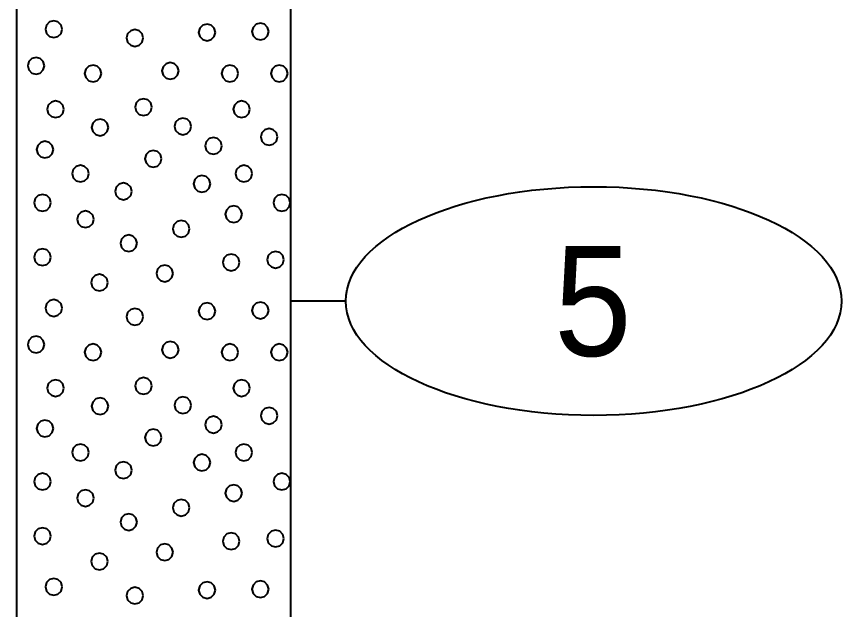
# Model space of a CAD drawing. Extents: x -582 to 653, y -817 to -3.
# Drawn here: x -437.98 to -430.46, y -190.25 to -184.85 of the extents above; entities that cross this region are included whole.
import ezdxf
from ezdxf.enums import TextEntityAlignment as Align

# ---------------------------------------------------------------- set-up
doc = ezdxf.new("R2010")
doc.units = 0
doc.header["$LTSCALE"] = 0.4
doc.layers.add('27', color=7, linetype='Continuous', lineweight=40)

msp = doc.modelspace()

# ---------------------------------------------------------------- linework, layer by layer
at = {"layer": '27'}
for p, q in [((-437.9772, -182.9387), (-437.9772, -194.9387)), ((-435.4772, -194.9387), (-435.4772, -182.9387)), ((-434.9771, -187.4387), (-435.4771, -187.4387))]:
    msp.add_line(p, q, dxfattribs=at)
for points in [[(-437.5613, -184.9621), (-437.5715, -184.924), (-437.5994, -184.8961), (-437.6375, -184.8859), (-437.6756, -184.8961), (-437.7035, -184.924), (-437.7137, -184.9621), (-437.7035, -185.0002), (-437.6756, -185.0281), (-437.6375, -185.0383), (-437.5994, -185.0281), (-437.5715, -185.0002)], [(-436.1655, -184.9914), (-436.1757, -184.9533), (-436.2036, -184.9254), (-436.2417, -184.9152), (-436.2798, -184.9254), (-436.3077, -184.9533), (-436.3179, -184.9914), (-436.3077, -185.0295), (-436.2798, -185.0573), (-436.2417, -185.0676), (-436.2036, -185.0573), (-436.1757, -185.0295)], [(-435.6799, -184.9837), (-435.6901, -184.9456), (-435.718, -184.9177), (-435.7561, -184.9075), (-435.7942, -184.9177), (-435.8221, -184.9456), (-435.8323, -184.9837), (-435.8221, -185.0218), (-435.7942, -185.0497), (-435.7561, -185.0599), (-435.718, -185.0497), (-435.6901, -185.0218)], [(-436.8227, -185.0422), (-436.8329, -185.0041), (-436.8608, -184.9762), (-436.8989, -184.966), (-436.937, -184.9762), (-436.9649, -185.0041), (-436.9751, -185.0422), (-436.9649, -185.0803), (-436.937, -185.1082), (-436.8989, -185.1184), (-436.8608, -185.1082), (-436.8329, -185.0803)], [(-437.7228, -185.2952), (-437.733, -185.2571), (-437.7609, -185.2292), (-437.799, -185.219), (-437.8371, -185.2292), (-437.865, -185.2571), (-437.8752, -185.2952), (-437.865, -185.3333), (-437.8371, -185.3612), (-437.799, -185.3714), (-437.7609, -185.3612), (-437.733, -185.3333)], [(-437.2041, -185.3651), (-437.2143, -185.327), (-437.2422, -185.2991), (-437.2803, -185.2889), (-437.3184, -185.2991), (-437.3463, -185.327), (-437.3565, -185.3651), (-437.3463, -185.4032), (-437.3184, -185.4311), (-437.2803, -185.4413), (-437.2422, -185.4311), (-437.2143, -185.4032)], [(-436.4998, -185.3422), (-436.51, -185.3041), (-436.5379, -185.2762), (-436.576, -185.266), (-436.6141, -185.2762), (-436.642, -185.3041), (-436.6522, -185.3422), (-436.642, -185.3803), (-436.6141, -185.4082), (-436.576, -185.4184), (-436.5379, -185.4082), (-436.51, -185.3803)], [(-435.957, -185.3651), (-435.9672, -185.327), (-435.9951, -185.2991), (-436.0332, -185.2889), (-436.0713, -185.2991), (-436.0992, -185.327), (-436.1094, -185.3651), (-436.0992, -185.4032), (-436.0713, -185.4311), (-436.0332, -185.4413), (-435.9951, -185.4311), (-435.9672, -185.4032)], [(-435.507, -185.3651), (-435.5172, -185.327), (-435.5451, -185.2991), (-435.5832, -185.2889), (-435.6213, -185.2991), (-435.6492, -185.327), (-435.6594, -185.3651), (-435.6492, -185.4032), (-435.6213, -185.4311), (-435.5832, -185.4413), (-435.5451, -185.4311), (-435.5172, -185.4032)], [(-437.5453, -185.6914), (-437.5555, -185.6533), (-437.5834, -185.6254), (-437.6215, -185.6152), (-437.6596, -185.6254), (-437.6875, -185.6533), (-437.6977, -185.6914), (-437.6875, -185.7295), (-437.6596, -185.7574), (-437.6215, -185.7676), (-437.5834, -185.7574), (-437.5555, -185.7295)], [(-436.7443, -185.6718), (-436.7545, -185.6337), (-436.7824, -185.6058), (-436.8205, -185.5956), (-436.8586, -185.6058), (-436.8865, -185.6337), (-436.8967, -185.6718), (-436.8865, -185.7099), (-436.8586, -185.7378), (-436.8205, -185.748), (-436.7824, -185.7378), (-436.7545, -185.7099)], [(-435.8506, -185.6914), (-435.8608, -185.6533), (-435.8887, -185.6254), (-435.9268, -185.6152), (-435.9649, -185.6254), (-435.9928, -185.6533), (-436.003, -185.6914), (-435.9928, -185.7295), (-435.9649, -185.7574), (-435.9268, -185.7676), (-435.8887, -185.7574), (-435.8608, -185.7295)], [(-437.1403, -185.8566), (-437.1505, -185.8185), (-437.1784, -185.7906), (-437.2165, -185.7804), (-437.2546, -185.7906), (-437.2825, -185.8185), (-437.2927, -185.8566), (-437.2825, -185.8947), (-437.2546, -185.9226), (-437.2165, -185.9328), (-437.1784, -185.9226), (-437.1505, -185.8947)], [(-436.3852, -185.8476), (-436.3954, -185.8095), (-436.4233, -185.7817), (-436.4614, -185.7714), (-436.4995, -185.7817), (-436.5274, -185.8095), (-436.5376, -185.8476), (-436.5274, -185.8857), (-436.4995, -185.9136), (-436.4614, -185.9238), (-436.4233, -185.9136), (-436.3954, -185.8857)], [(-435.5998, -185.9435), (-435.61, -185.9054), (-435.6379, -185.8775), (-435.676, -185.8673), (-435.7141, -185.8775), (-435.742, -185.9054), (-435.7522, -185.9435), (-435.742, -185.9816), (-435.7141, -186.0095), (-435.676, -186.0197), (-435.6379, -186.0095), (-435.61, -185.9816)], [(-437.6414, -186.0592), (-437.6516, -186.0211), (-437.6795, -185.9932), (-437.7176, -185.983), (-437.7557, -185.9932), (-437.7836, -186.0211), (-437.7938, -186.0592), (-437.7836, -186.0973), (-437.7557, -186.1252), (-437.7176, -186.1354), (-437.6795, -186.1252), (-437.6516, -186.0973)], [(-436.107, -186.0249), (-436.1172, -185.9868), (-436.1451, -185.9589), (-436.1832, -185.9487), (-436.2213, -185.9589), (-436.2492, -185.9868), (-436.2594, -186.0249), (-436.2492, -186.063), (-436.2213, -186.0909), (-436.1832, -186.1011), (-436.1451, -186.0909), (-436.1172, -186.063)], [(-436.6554, -186.1424), (-436.6656, -186.1043), (-436.6935, -186.0764), (-436.7316, -186.0662), (-436.7697, -186.0764), (-436.7975, -186.1043), (-436.8078, -186.1424), (-436.7975, -186.1805), (-436.7697, -186.2084), (-436.7316, -186.2186), (-436.6935, -186.2084), (-436.6656, -186.1805)], [(-437.3185, -186.2779), (-437.3287, -186.2398), (-437.3566, -186.2119), (-437.3947, -186.2017), (-437.4328, -186.2119), (-437.4607, -186.2398), (-437.4709, -186.2779), (-437.4607, -186.316), (-437.4328, -186.3439), (-437.3947, -186.3541), (-437.3566, -186.3439), (-437.3287, -186.316)], [(-435.8299, -186.2779), (-435.8401, -186.2398), (-435.868, -186.2119), (-435.9061, -186.2017), (-435.9442, -186.2119), (-435.9721, -186.2398), (-435.9823, -186.2779), (-435.9721, -186.316), (-435.9442, -186.3439), (-435.9061, -186.3541), (-435.868, -186.3439), (-435.8401, -186.316)], [(-436.927, -186.4393), (-436.9372, -186.4012), (-436.9651, -186.3733), (-437.0032, -186.3631), (-437.0413, -186.3733), (-437.0692, -186.4012), (-437.0794, -186.4393), (-437.0692, -186.4774), (-437.0413, -186.5053), (-437.0032, -186.5155), (-436.9651, -186.5053), (-436.9372, -186.4774)], [(-436.2113, -186.3707), (-436.2215, -186.3326), (-436.2494, -186.3047), (-436.2875, -186.2945), (-436.3256, -186.3047), (-436.3534, -186.3326), (-436.3637, -186.3707), (-436.3534, -186.4088), (-436.3256, -186.4367), (-436.2875, -186.4469), (-436.2494, -186.4367), (-436.2215, -186.4088)], [(-437.6643, -186.5436), (-437.6745, -186.5055), (-437.7024, -186.4776), (-437.7405, -186.4674), (-437.7786, -186.4776), (-437.8065, -186.5055), (-437.8167, -186.5436), (-437.8065, -186.5817), (-437.7786, -186.6096), (-437.7405, -186.6198), (-437.7024, -186.6096), (-437.6745, -186.5817)], [(-435.4841, -186.5436), (-435.4943, -186.5055), (-435.5222, -186.4776), (-435.5603, -186.4674), (-435.5984, -186.4776), (-435.6263, -186.5055), (-435.6365, -186.5436), (-435.6263, -186.5817), (-435.5984, -186.6096), (-435.5603, -186.6198), (-435.5222, -186.6096), (-435.4943, -186.5817)], [(-435.9227, -186.6478), (-435.9329, -186.6097), (-435.9608, -186.5818), (-435.9989, -186.5716), (-436.037, -186.5818), (-436.0649, -186.6097), (-436.0751, -186.6478), (-436.0649, -186.6859), (-436.037, -186.7138), (-435.9989, -186.724), (-435.9608, -186.7138), (-435.9329, -186.6859)], [(-437.2728, -186.6936), (-437.283, -186.6555), (-437.3109, -186.6276), (-437.349, -186.6174), (-437.3871, -186.6276), (-437.415, -186.6555), (-437.4252, -186.6936), (-437.415, -186.7317), (-437.3871, -186.7596), (-437.349, -186.7698), (-437.3109, -186.7596), (-437.283, -186.7317)], [(-436.4007, -186.7813), (-436.4109, -186.7432), (-436.4388, -186.7153), (-436.4769, -186.7051), (-436.515, -186.7153), (-436.5429, -186.7432), (-436.5531, -186.7813), (-436.5429, -186.8194), (-436.515, -186.8473), (-436.4769, -186.8575), (-436.4388, -186.8473), (-436.4109, -186.8194)], [(-436.8787, -186.9122), (-436.8889, -186.8741), (-436.9168, -186.8463), (-436.9549, -186.836), (-436.993, -186.8463), (-437.0209, -186.8741), (-437.0311, -186.9122), (-437.0209, -186.9503), (-436.993, -186.9782), (-436.9549, -186.9884), (-436.9168, -186.9782), (-436.8889, -186.9503)], [(-437.6643, -187.0394), (-437.6745, -187.0013), (-437.7024, -186.9734), (-437.7405, -186.9632), (-437.7786, -186.9734), (-437.8065, -187.0013), (-437.8167, -187.0394), (-437.8065, -187.0775), (-437.7786, -187.1054), (-437.7405, -187.1156), (-437.7024, -187.1054), (-437.6745, -187.0775)], [(-435.9456, -187.0864), (-435.9558, -187.0483), (-435.9837, -187.0204), (-436.0218, -187.0102), (-436.0599, -187.0204), (-436.0877, -187.0483), (-436.098, -187.0864), (-436.0877, -187.1245), (-436.0599, -187.1524), (-436.0218, -187.1626), (-435.9837, -187.1524), (-435.9558, -187.1245)], [(-435.5413, -187.0623), (-435.5515, -187.0242), (-435.5794, -186.9963), (-435.6175, -186.9861), (-435.6556, -186.9963), (-435.6835, -187.0242), (-435.6937, -187.0623), (-435.6835, -187.1004), (-435.6556, -187.1282), (-435.6175, -187.1385), (-435.5794, -187.1282), (-435.5515, -187.1004)], [(-436.5507, -187.1868), (-436.5609, -187.1487), (-436.5888, -187.1208), (-436.6269, -187.1106), (-436.665, -187.1208), (-436.6929, -187.1487), (-436.7031, -187.1868), (-436.6929, -187.2249), (-436.665, -187.2528), (-436.6269, -187.263), (-436.5888, -187.2528), (-436.5609, -187.2249)], [(-437.1456, -187.2707), (-437.1558, -187.2326), (-437.1837, -187.2048), (-437.2218, -187.1945), (-437.2599, -187.2048), (-437.2878, -187.2326), (-437.298, -187.2707), (-437.2878, -187.3088), (-437.2599, -187.3367), (-437.2218, -187.3469), (-437.1837, -187.3367), (-437.1558, -187.3088)], [(-437.5613, -187.5021), (-437.5715, -187.464), (-437.5994, -187.4361), (-437.6375, -187.4259), (-437.6756, -187.4361), (-437.7035, -187.464), (-437.7137, -187.5021), (-437.7035, -187.5402), (-437.6756, -187.5681), (-437.6375, -187.5783), (-437.5994, -187.5681), (-437.5715, -187.5402)], [(-436.1655, -187.5314), (-436.1757, -187.4933), (-436.2036, -187.4654), (-436.2417, -187.4552), (-436.2798, -187.4654), (-436.3077, -187.4933), (-436.3179, -187.5314), (-436.3077, -187.5695), (-436.2798, -187.5973), (-436.2417, -187.6076), (-436.2036, -187.5973), (-436.1757, -187.5695)], [(-435.6799, -187.5237), (-435.6901, -187.4856), (-435.718, -187.4577), (-435.7561, -187.4475), (-435.7942, -187.4577), (-435.8221, -187.4856), (-435.8323, -187.5237), (-435.8221, -187.5618), (-435.7942, -187.5897), (-435.7561, -187.5999), (-435.718, -187.5897), (-435.6901, -187.5618)], [(-436.8227, -187.5822), (-436.8329, -187.5441), (-436.8608, -187.5162), (-436.8989, -187.506), (-436.937, -187.5162), (-436.9649, -187.5441), (-436.9751, -187.5822), (-436.9649, -187.6203), (-436.937, -187.6482), (-436.8989, -187.6584), (-436.8608, -187.6482), (-436.8329, -187.6203)], [(-437.7228, -187.8352), (-437.733, -187.7971), (-437.7609, -187.7692), (-437.799, -187.759), (-437.8371, -187.7692), (-437.865, -187.7971), (-437.8752, -187.8352), (-437.865, -187.8733), (-437.8371, -187.9012), (-437.799, -187.9114), (-437.7609, -187.9012), (-437.733, -187.8733)], [(-437.2041, -187.9051), (-437.2143, -187.867), (-437.2422, -187.8391), (-437.2803, -187.8289), (-437.3184, -187.8391), (-437.3463, -187.867), (-437.3565, -187.9051), (-437.3463, -187.9432), (-437.3184, -187.9711), (-437.2803, -187.9813), (-437.2422, -187.9711), (-437.2143, -187.9432)], [(-436.4998, -187.8822), (-436.51, -187.8441), (-436.5379, -187.8162), (-436.576, -187.806), (-436.6141, -187.8162), (-436.642, -187.8441), (-436.6522, -187.8822), (-436.642, -187.9203), (-436.6141, -187.9482), (-436.576, -187.9584), (-436.5379, -187.9482), (-436.51, -187.9203)], [(-435.957, -187.9051), (-435.9672, -187.867), (-435.9951, -187.8391), (-436.0332, -187.8289), (-436.0713, -187.8391), (-436.0992, -187.867), (-436.1094, -187.9051), (-436.0992, -187.9432), (-436.0713, -187.9711), (-436.0332, -187.9813), (-435.9951, -187.9711), (-435.9672, -187.9432)], [(-435.507, -187.9051), (-435.5172, -187.867), (-435.5451, -187.8391), (-435.5832, -187.8289), (-435.6213, -187.8391), (-435.6492, -187.867), (-435.6594, -187.9051), (-435.6492, -187.9432), (-435.6213, -187.9711), (-435.5832, -187.9813), (-435.5451, -187.9711), (-435.5172, -187.9432)], [(-437.5453, -188.2314), (-437.5555, -188.1933), (-437.5834, -188.1654), (-437.6215, -188.1552), (-437.6596, -188.1654), (-437.6875, -188.1933), (-437.6977, -188.2314), (-437.6875, -188.2695), (-437.6596, -188.2974), (-437.6215, -188.3076), (-437.5834, -188.2974), (-437.5555, -188.2695)], [(-436.7443, -188.2118), (-436.7545, -188.1737), (-436.7824, -188.1458), (-436.8205, -188.1356), (-436.8586, -188.1458), (-436.8865, -188.1737), (-436.8967, -188.2118), (-436.8865, -188.2499), (-436.8586, -188.2778), (-436.8205, -188.288), (-436.7824, -188.2778), (-436.7545, -188.2499)], [(-435.8506, -188.2314), (-435.8608, -188.1933), (-435.8887, -188.1654), (-435.9268, -188.1552), (-435.9649, -188.1654), (-435.9928, -188.1933), (-436.003, -188.2314), (-435.9928, -188.2695), (-435.9649, -188.2974), (-435.9268, -188.3076), (-435.8887, -188.2974), (-435.8608, -188.2695)], [(-437.1403, -188.3966), (-437.1505, -188.3585), (-437.1784, -188.3306), (-437.2165, -188.3204), (-437.2546, -188.3306), (-437.2825, -188.3585), (-437.2927, -188.3966), (-437.2825, -188.4347), (-437.2546, -188.4626), (-437.2165, -188.4728), (-437.1784, -188.4626), (-437.1505, -188.4347)], [(-436.3852, -188.3876), (-436.3954, -188.3495), (-436.4233, -188.3217), (-436.4614, -188.3114), (-436.4995, -188.3217), (-436.5274, -188.3495), (-436.5376, -188.3876), (-436.5274, -188.4257), (-436.4995, -188.4536), (-436.4614, -188.4638), (-436.4233, -188.4536), (-436.3954, -188.4257)], [(-435.5998, -188.4835), (-435.61, -188.4454), (-435.6379, -188.4175), (-435.676, -188.4073), (-435.7141, -188.4175), (-435.742, -188.4454), (-435.7522, -188.4835), (-435.742, -188.5216), (-435.7141, -188.5495), (-435.676, -188.5597), (-435.6379, -188.5495), (-435.61, -188.5216)], [(-437.6414, -188.5992), (-437.6516, -188.5611), (-437.6795, -188.5332), (-437.7176, -188.523), (-437.7557, -188.5332), (-437.7836, -188.5611), (-437.7938, -188.5992), (-437.7836, -188.6373), (-437.7557, -188.6652), (-437.7176, -188.6754), (-437.6795, -188.6652), (-437.6516, -188.6373)], [(-436.107, -188.5649), (-436.1172, -188.5268), (-436.1451, -188.4989), (-436.1832, -188.4887), (-436.2213, -188.4989), (-436.2492, -188.5268), (-436.2594, -188.5649), (-436.2492, -188.603), (-436.2213, -188.6309), (-436.1832, -188.6411), (-436.1451, -188.6309), (-436.1172, -188.603)], [(-436.6554, -188.6824), (-436.6656, -188.6443), (-436.6935, -188.6164), (-436.7316, -188.6062), (-436.7697, -188.6164), (-436.7975, -188.6443), (-436.8078, -188.6824), (-436.7975, -188.7205), (-436.7697, -188.7484), (-436.7316, -188.7586), (-436.6935, -188.7484), (-436.6656, -188.7205)], [(-437.3185, -188.8179), (-437.3287, -188.7798), (-437.3566, -188.7519), (-437.3947, -188.7417), (-437.4328, -188.7519), (-437.4607, -188.7798), (-437.4709, -188.8179), (-437.4607, -188.856), (-437.4328, -188.8839), (-437.3947, -188.8941), (-437.3566, -188.8839), (-437.3287, -188.856)], [(-435.8299, -188.8179), (-435.8401, -188.7798), (-435.868, -188.7519), (-435.9061, -188.7417), (-435.9442, -188.7519), (-435.9721, -188.7798), (-435.9823, -188.8179), (-435.9721, -188.856), (-435.9442, -188.8839), (-435.9061, -188.8941), (-435.868, -188.8839), (-435.8401, -188.856)], [(-436.2113, -188.9107), (-436.2215, -188.8726), (-436.2494, -188.8447), (-436.2875, -188.8345), (-436.3256, -188.8447), (-436.3534, -188.8726), (-436.3637, -188.9107), (-436.3534, -188.9488), (-436.3256, -188.9767), (-436.2875, -188.9869), (-436.2494, -188.9767), (-436.2215, -188.9488)], [(-436.927, -188.9793), (-436.9372, -188.9412), (-436.9651, -188.9133), (-437.0032, -188.9031), (-437.0413, -188.9133), (-437.0692, -188.9412), (-437.0794, -188.9793), (-437.0692, -189.0174), (-437.0413, -189.0453), (-437.0032, -189.0555), (-436.9651, -189.0453), (-436.9372, -189.0174)], [(-437.6643, -189.0836), (-437.6745, -189.0455), (-437.7024, -189.0176), (-437.7405, -189.0074), (-437.7786, -189.0176), (-437.8065, -189.0455), (-437.8167, -189.0836), (-437.8065, -189.1217), (-437.7786, -189.1496), (-437.7405, -189.1598), (-437.7024, -189.1496), (-437.6745, -189.1217)], [(-435.4841, -189.0836), (-435.4943, -189.0455), (-435.5222, -189.0176), (-435.5603, -189.0074), (-435.5984, -189.0176), (-435.6263, -189.0455), (-435.6365, -189.0836), (-435.6263, -189.1217), (-435.5984, -189.1496), (-435.5603, -189.1598), (-435.5222, -189.1496), (-435.4943, -189.1217)], [(-435.9227, -189.1878), (-435.9329, -189.1497), (-435.9608, -189.1218), (-435.9989, -189.1116), (-436.037, -189.1218), (-436.0649, -189.1497), (-436.0751, -189.1878), (-436.0649, -189.2259), (-436.037, -189.2538), (-435.9989, -189.264), (-435.9608, -189.2538), (-435.9329, -189.2259)], [(-437.2728, -189.2336), (-437.283, -189.1955), (-437.3109, -189.1676), (-437.349, -189.1574), (-437.3871, -189.1676), (-437.415, -189.1955), (-437.4252, -189.2336), (-437.415, -189.2717), (-437.3871, -189.2996), (-437.349, -189.3098), (-437.3109, -189.2996), (-437.283, -189.2717)], [(-436.4007, -189.3213), (-436.4109, -189.2832), (-436.4388, -189.2553), (-436.4769, -189.2451), (-436.515, -189.2553), (-436.5429, -189.2832), (-436.5531, -189.3213), (-436.5429, -189.3594), (-436.515, -189.3873), (-436.4769, -189.3975), (-436.4388, -189.3873), (-436.4109, -189.3594)], [(-436.8787, -189.4522), (-436.8889, -189.4141), (-436.9168, -189.3863), (-436.9549, -189.376), (-436.993, -189.3863), (-437.0209, -189.4141), (-437.0311, -189.4522), (-437.0209, -189.4903), (-436.993, -189.5182), (-436.9549, -189.5284), (-436.9168, -189.5182), (-436.8889, -189.4903)], [(-437.6643, -189.5794), (-437.6745, -189.5413), (-437.7024, -189.5134), (-437.7405, -189.5032), (-437.7786, -189.5134), (-437.8065, -189.5413), (-437.8167, -189.5794), (-437.8065, -189.6175), (-437.7786, -189.6454), (-437.7405, -189.6556), (-437.7024, -189.6454), (-437.6745, -189.6175)], [(-435.9456, -189.6264), (-435.9558, -189.5883), (-435.9837, -189.5604), (-436.0218, -189.5502), (-436.0599, -189.5604), (-436.0877, -189.5883), (-436.098, -189.6264), (-436.0877, -189.6645), (-436.0599, -189.6924), (-436.0218, -189.7026), (-435.9837, -189.6924), (-435.9558, -189.6645)], [(-435.5413, -189.6023), (-435.5515, -189.5642), (-435.5794, -189.5363), (-435.6175, -189.5261), (-435.6556, -189.5363), (-435.6835, -189.5642), (-435.6937, -189.6023), (-435.6835, -189.6404), (-435.6556, -189.6682), (-435.6175, -189.6785), (-435.5794, -189.6682), (-435.5515, -189.6404)], [(-436.5507, -189.7268), (-436.5609, -189.6887), (-436.5888, -189.6608), (-436.6269, -189.6506), (-436.665, -189.6608), (-436.6929, -189.6887), (-436.7031, -189.7268), (-436.6929, -189.7649), (-436.665, -189.7928), (-436.6269, -189.803), (-436.5888, -189.7928), (-436.5609, -189.7649)], [(-437.1456, -189.8107), (-437.1558, -189.7726), (-437.1837, -189.7448), (-437.2218, -189.7345), (-437.2599, -189.7448), (-437.2878, -189.7726), (-437.298, -189.8107), (-437.2878, -189.8488), (-437.2599, -189.8767), (-437.2218, -189.8869), (-437.1837, -189.8767), (-437.1558, -189.8488)], [(-437.5613, -190.0421), (-437.5715, -190.004), (-437.5994, -189.9761), (-437.6375, -189.9659), (-437.6756, -189.9761), (-437.7035, -190.004), (-437.7137, -190.0421), (-437.7035, -190.0802), (-437.6756, -190.1081), (-437.6375, -190.1183), (-437.5994, -190.1081), (-437.5715, -190.0802)], [(-436.8227, -190.1222), (-436.8329, -190.0841), (-436.8608, -190.0562), (-436.8989, -190.046), (-436.937, -190.0562), (-436.9649, -190.0841), (-436.9751, -190.1222), (-436.9649, -190.1603), (-436.937, -190.1882), (-436.8989, -190.1984), (-436.8608, -190.1882), (-436.8329, -190.1603)], [(-436.1655, -190.0714), (-436.1757, -190.0333), (-436.2036, -190.0054), (-436.2417, -189.9952), (-436.2798, -190.0054), (-436.3077, -190.0333), (-436.3179, -190.0714), (-436.3077, -190.1095), (-436.2798, -190.1373), (-436.2417, -190.1476), (-436.2036, -190.1373), (-436.1757, -190.1095)], [(-435.6799, -190.0637), (-435.6901, -190.0256), (-435.718, -189.9977), (-435.7561, -189.9875), (-435.7942, -189.9977), (-435.8221, -190.0256), (-435.8323, -190.0637), (-435.8221, -190.1018), (-435.7942, -190.1297), (-435.7561, -190.1399), (-435.718, -190.1297), (-435.6901, -190.1018)]]:
    msp.add_lwpolyline(points, close=True, dxfattribs=at)
msp.add_ellipse((-432.7197, -187.4387), major_axis=(2.2574, 0), ratio=0.461538, dxfattribs=at)

# ---------------------------------------------------------------- texts
at = {"layer": '27', "width": 0.95}
msp.add_text('5', height=1, dxfattribs=at).set_placement((-432.7268, -187.9386), align=Align.CENTER)

doc.saveas('drawing.dxf')
